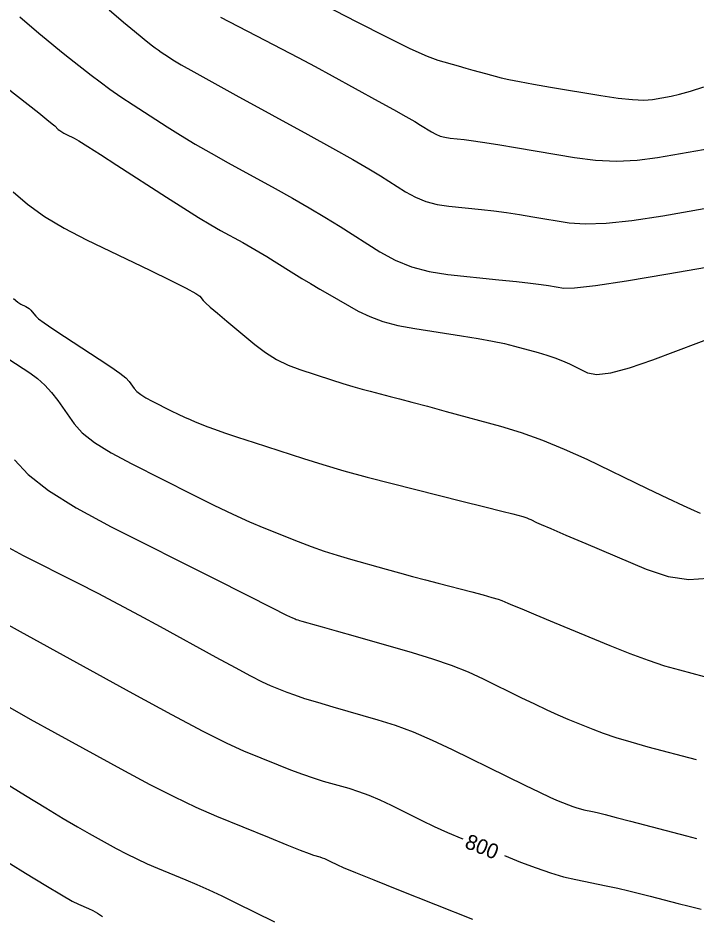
# Model space of a CAD drawing. Extents: x 2082232 to 2083549, y 592624 to 593832.
# Drawn here: x 2082700.8 to 2082732.47, y 593690.03 to 593731.97 of the extents above; entities that cross this region are included whole.
import ezdxf

# ---------------------------------------------------------------- set-up
doc = ezdxf.new("R2010")
doc.units = 0
doc.layers.add('DT_X_Contour_Major', color=7, linetype='Continuous')
doc.layers.add('DT_X_Contour_Minor', color=7, linetype='Continuous')

msp = doc.modelspace()

# ---------------------------------------------------------------- linework, layer by layer
at = {"layer": 'DT_X_Contour_Major'}
for points in [[(2082712.552, 593733.907), (2082716.634, 593731.793), (2082718.018, 593731.086), (2082719.108, 593730.552), (2082719.906, 593730.191), (2082720.41, 593730.003), (2082721.364, 593729.731), (2082721.712, 593729.632), (2082722.039, 593729.541), (2082722.347, 593729.457), (2082722.634, 593729.379), (2082723.372, 593729.183), (2082723.724, 593729.1), (2082724.226, 593728.999), (2082724.877, 593728.88), (2082725.679, 593728.742), (2082728.016, 593728.35), (2082728.825, 593728.228), (2082729.496, 593728.158), (2082730.032, 593728.139), (2082730.43, 593728.171), (2082731.312, 593728.324), (2082731.702, 593728.41), (2082732.21, 593728.553), (2082732.837, 593728.753)], [(2082700.58, 593723.858), (2082701.245, 593723.274), (2082702.038, 593722.704), (2082702.957, 593722.15), (2082704.004, 593721.61), (2082706.964, 593720.192), (2082707.942, 593719.717), (2082708.658, 593719.357), (2082709.11, 593719.111), (2082709.3, 593718.98), (2082709.454, 593718.782), (2082709.566, 593718.667), (2082709.787, 593718.467), (2082710.117, 593718.184), (2082710.555, 593717.818), (2082711.868, 593716.729), (2082712.368, 593716.349), (2082712.884, 593716.026), (2082713.415, 593715.761), (2082713.961, 593715.552), (2082715.44, 593715.073), (2082715.969, 593714.905), (2082716.447, 593714.759), (2082716.875, 593714.636), (2082717.252, 593714.537), (2082718.19, 593714.301), (2082718.617, 593714.191), (2082719.194, 593714.037), (2082719.921, 593713.84), (2082720.798, 593713.6), (2082723.335, 593712.901), (2082724.301, 593712.608), (2082725.294, 593712.254), (2082726.314, 593711.838), (2082727.362, 593711.36), (2082730.192, 593710.003), (2082731.142, 593709.549), (2082731.869, 593709.204), (2082732.374, 593708.968), (2082732.657, 593708.841)], [(2082699.173, 593704.273), (2082700.904, 593703.32), (2082706.17, 593700.422), (2082707.973, 593699.44), (2082709.435, 593698.667), (2082710.555, 593698.104), (2082711.332, 593697.751), (2082712.951, 593697.087), (2082713.537, 593696.854), (2082714.084, 593696.65), (2082714.591, 593696.477), (2082715.058, 593696.334), (2082716.249, 593695.994), (2082716.708, 593695.849), (2082717.19, 593695.669), (2082717.696, 593695.453), (2082718.226, 593695.203), (2082719.671, 593694.49), (2082720.239, 593694.218), (2082720.86, 593693.938), (2082721.534, 593693.65), (2082721.575, 593693.633)], [(2082723.524, 593692.85), (2082724.269, 593692.552), (2082724.995, 593692.275), (2082725.667, 593692.046), (2082726.285, 593691.865), (2082726.848, 593691.731), (2082728.279, 593691.437), (2082728.809, 593691.325), (2082729.328, 593691.208), (2082729.835, 593691.085), (2082730.33, 593690.958), (2082731.635, 593690.613), (2082732.147, 593690.483), (2082732.704, 593690.353)]]:
    msp.add_lwpolyline(points, dxfattribs=at)
at = {"layer": 'DT_X_Contour_Minor'}
for points in [[(2082700.887, 593732.019), (2082701.782, 593731.266), (2082702.123, 593730.981), (2082702.475, 593730.692), (2082702.839, 593730.398), (2082703.214, 593730.099), (2082704.228, 593729.296), (2082704.636, 593728.984), (2082705.098, 593728.651), (2082705.614, 593728.296), (2082706.184, 593727.92), (2082707.776, 593726.888), (2082708.401, 593726.493), (2082709.084, 593726.082), (2082709.823, 593725.655), (2082710.618, 593725.212), (2082712.816, 593724.009), (2082713.624, 593723.56), (2082714.399, 593723.113), (2082715.142, 593722.669), (2082715.852, 593722.229), (2082717.701, 593721.057), (2082718.42, 593720.661), (2082719.189, 593720.352), (2082720.008, 593720.13), (2082720.877, 593719.995), (2082723.263, 593719.75), (2082724.079, 593719.664), (2082724.737, 593719.59), (2082725.239, 593719.528), (2082725.583, 593719.477), (2082726.291, 593719.359), (2082726.794, 593719.367), (2082727.771, 593719.48), (2082729.223, 593719.698), (2082731.15, 593720.022), (2082736.919, 593721.025)], [(2082705.057, 593732.355), (2082705.736, 593731.784), (2082706.253, 593731.352), (2082706.607, 593731.057), (2082706.798, 593730.901), (2082707.093, 593730.668), (2082707.211, 593730.577), (2082707.345, 593730.481), (2082707.494, 593730.378), (2082707.66, 593730.269), (2082708.122, 593729.969), (2082708.43, 593729.785), (2082709.01, 593729.457), (2082709.86, 593728.985), (2082710.981, 593728.37), (2082714.333, 593726.536), (2082715.487, 593725.899), (2082716.439, 593725.364), (2082717.186, 593724.931), (2082717.729, 593724.601), (2082718.907, 593723.855), (2082719.365, 593723.603), (2082719.855, 593723.406), (2082720.376, 593723.264), (2082720.93, 593723.178), (2082722.449, 593723.022), (2082723.027, 593722.958), (2082723.62, 593722.882), (2082724.229, 593722.793), (2082724.853, 593722.693), (2082726.54, 593722.41), (2082727.287, 593722.351), (2082728.265, 593722.386), (2082729.472, 593722.515), (2082730.91, 593722.738), (2082735.05, 593723.458)], [(2082710.266, 593732.012), (2082712.328, 593730.944), (2082713.104, 593730.539), (2082713.889, 593730.123), (2082714.681, 593729.699), (2082715.48, 593729.264), (2082717.622, 593728.092), (2082718.348, 593727.693), (2082718.921, 593727.373), (2082719.341, 593727.133), (2082719.607, 593726.973), (2082720.114, 593726.652), (2082720.31, 593726.544), (2082720.521, 593726.459), (2082720.745, 593726.399), (2082720.983, 593726.362), (2082721.636, 593726.294), (2082721.975, 593726.252), (2082722.502, 593726.173), (2082723.219, 593726.059), (2082724.124, 593725.909), (2082726.788, 593725.462), (2082727.78, 593725.336), (2082728.758, 593725.293), (2082729.721, 593725.332), (2082730.67, 593725.455), (2082733.181, 593725.891)], [(2082699.774, 593729.103), (2082701.279, 593727.929), (2082701.78, 593727.536), (2082702.155, 593727.239), (2082702.404, 593727.036), (2082702.528, 593726.929), (2082702.689, 593726.77), (2082702.759, 593726.71), (2082702.847, 593726.649), (2082702.952, 593726.587), (2082703.076, 593726.524), (2082703.43, 593726.354), (2082703.654, 593726.228), (2082704.062, 593725.978), (2082704.654, 593725.603), (2082705.429, 593725.104), (2082707.739, 593723.606), (2082708.546, 593723.088), (2082709.235, 593722.656), (2082709.805, 593722.312), (2082710.256, 593722.054), (2082711.3, 593721.483), (2082711.685, 593721.268), (2082712.06, 593721.052), (2082712.422, 593720.835), (2082712.773, 593720.617), (2082713.693, 593720.034), (2082714.057, 593719.808), (2082714.458, 593719.566), (2082714.897, 593719.308), (2082715.374, 593719.035), (2082716.696, 593718.286), (2082717.232, 593718.024), (2082717.85, 593717.801), (2082718.55, 593717.616), (2082719.331, 593717.469), (2082721.523, 593717.13), (2082722.294, 593717.004), (2082722.962, 593716.882), (2082723.529, 593716.763), (2082723.993, 593716.648), (2082725.096, 593716.345), (2082725.497, 593716.226), (2082725.875, 593716.098), (2082726.228, 593715.96), (2082726.558, 593715.812), (2082727.406, 593715.406), (2082727.835, 593715.329), (2082728.487, 593715.404), (2082729.361, 593715.63), (2082730.458, 593716.008), (2082733.68, 593717.217)], [(2082700.601, 593718.873), (2082700.806, 593718.699), (2082700.933, 593718.613), (2082701.168, 593718.5), (2082701.253, 593718.453), (2082701.331, 593718.397), (2082701.403, 593718.331), (2082701.469, 593718.256), (2082701.635, 593718.044), (2082701.766, 593717.925), (2082702.033, 593717.727), (2082702.438, 593717.45), (2082702.979, 593717.095), (2082704.604, 593716.042), (2082705.149, 593715.681), (2082705.563, 593715.387), (2082705.847, 593715.16), (2082706.001, 593715), (2082706.237, 593714.663), (2082706.356, 593714.531), (2082706.536, 593714.389), (2082706.777, 593714.237), (2082707.078, 593714.075), (2082707.965, 593713.627), (2082708.283, 593713.47), (2082708.575, 593713.331), (2082708.84, 593713.213), (2082709.078, 593713.113), (2082709.676, 593712.875), (2082709.98, 593712.762), (2082710.442, 593712.602), (2082711.063, 593712.394), (2082711.842, 593712.14), (2082714.132, 593711.397), (2082715.035, 593711.115), (2082716.028, 593710.826), (2082717.111, 593710.531), (2082718.284, 593710.228), (2082721.53, 593709.412), (2082722.606, 593709.141), (2082723.4, 593708.941), (2082723.912, 593708.811), (2082724.142, 593708.751), (2082724.378, 593708.686), (2082724.468, 593708.659), (2082724.56, 593708.626), (2082724.655, 593708.587), (2082724.753, 593708.543), (2082725.017, 593708.416), (2082725.235, 593708.319), (2082725.693, 593708.122), (2082726.39, 593707.825), (2082727.327, 593707.427), (2082730.144, 593706.235), (2082731.17, 593705.889), (2082732.136, 593705.746), (2082733.041, 593705.806)], [(2082700.372, 593716.032), (2082701.361, 593715.392), (2082701.721, 593715.131), (2082702.059, 593714.83), (2082702.375, 593714.487), (2082702.669, 593714.103), (2082703.424, 593713.025), (2082703.805, 593712.604), (2082704.38, 593712.15), (2082705.15, 593711.664), (2082706.116, 593711.144), (2082708.949, 593709.715), (2082709.954, 593709.216), (2082710.844, 593708.791), (2082711.619, 593708.44), (2082712.279, 593708.163), (2082713.885, 593707.523), (2082714.49, 593707.291), (2082715.1, 593707.076), (2082715.716, 593706.878), (2082716.337, 593706.696), (2082718.001, 593706.232), (2082718.621, 593706.061), (2082719.232, 593705.894), (2082719.834, 593705.733), (2082720.429, 593705.576), (2082722.002, 593705.165), (2082722.531, 593705.025), (2082722.94, 593704.911), (2082723.229, 593704.824), (2082723.396, 593704.764), (2082723.683, 593704.64), (2082723.899, 593704.549), (2082724.331, 593704.369), (2082724.98, 593704.1), (2082725.846, 593703.742), (2082728.442, 593702.67), (2082729.375, 593702.296), (2082730.228, 593701.98), (2082730.999, 593701.721), (2082731.69, 593701.52), (2082733.424, 593701.06)], [(2082700.649, 593711.334), (2082701.275, 593710.647), (2082702.234, 593709.898), (2082703.527, 593709.087), (2082705.153, 593708.214), (2082709.934, 593705.802), (2082711.509, 593705.008), (2082712.648, 593704.436), (2082713.35, 593704.084), (2082713.617, 593703.955), (2082713.746, 593703.903), (2082713.802, 593703.882), (2082713.873, 593703.859), (2082713.958, 593703.833), (2082714.059, 593703.804), (2082714.346, 593703.724), (2082714.565, 593703.662), (2082715.006, 593703.537), (2082715.67, 593703.347), (2082716.555, 593703.094), (2082719.214, 593702.334), (2082720.169, 593702.044), (2082721.04, 593701.744), (2082721.827, 593701.433), (2082722.529, 593701.112), (2082724.29, 593700.242), (2082724.923, 593699.934), (2082725.499, 593699.663), (2082726.019, 593699.428), (2082726.484, 593699.23), (2082727.647, 593698.749), (2082728.134, 593698.563), (2082728.725, 593698.366), (2082729.418, 593698.158), (2082730.214, 593697.939), (2082732.473, 593697.339)], [(2082700.185, 593707.33), (2082701.045, 593706.87), (2082703.581, 593705.591), (2082704.536, 593705.104), (2082705.497, 593704.602), (2082706.465, 593704.085), (2082707.441, 593703.554), (2082710.051, 593702.117), (2082710.944, 593701.631), (2082711.664, 593701.249), (2082712.213, 593700.973), (2082712.588, 593700.802), (2082713.36, 593700.485), (2082713.712, 593700.354), (2082714.187, 593700.195), (2082714.787, 593700.01), (2082715.51, 593699.799), (2082717.605, 593699.2), (2082718.411, 593698.945), (2082719.259, 593698.628), (2082720.149, 593698.25), (2082721.08, 593697.811), (2082723.62, 593696.556), (2082724.48, 593696.134), (2082725.154, 593695.809), (2082725.643, 593695.58), (2082725.946, 593695.448), (2082726.507, 593695.224), (2082726.709, 593695.147), (2082726.897, 593695.083), (2082727.07, 593695.032), (2082727.227, 593694.995), (2082727.626, 593694.913), (2082727.85, 593694.861), (2082728.221, 593694.769), (2082728.739, 593694.635), (2082729.404, 593694.46), (2082731.375, 593693.939), (2082732.023, 593693.768), (2082732.491, 593693.644)], [(2082700.421, 593699.772), (2082701.38, 593699.231), (2082702.515, 593698.601), (2082705.78, 593696.805), (2082706.967, 593696.168), (2082708.078, 593695.604), (2082709.115, 593695.115), (2082710.077, 593694.699), (2082712.541, 593693.689), (2082713.363, 593693.354), (2082713.981, 593693.106), (2082714.395, 593692.944), (2082714.605, 593692.87), (2082714.894, 593692.787), (2082715.005, 593692.752), (2082715.121, 593692.709), (2082715.244, 593692.657), (2082715.372, 593692.596), (2082715.722, 593692.423), (2082715.998, 593692.302), (2082716.566, 593692.068), (2082717.425, 593691.72), (2082718.576, 593691.26), (2082722.031, 593689.88)], [(2082698.455, 593697.33), (2082701.154, 593695.658), (2082702.099, 593695.077), (2082702.91, 593694.588), (2082703.586, 593694.19), (2082704.127, 593693.883), (2082705.39, 593693.187), (2082705.867, 593692.934), (2082706.348, 593692.695), (2082706.834, 593692.471), (2082707.325, 593692.261), (2082708.641, 593691.722), (2082709.157, 593691.503), (2082709.719, 593691.251), (2082710.326, 593690.965), (2082710.979, 593690.647), (2082712.781, 593689.752)], [(2082698.347, 593693.779), (2082701.16, 593692.037), (2082702.105, 593691.456), (2082702.832, 593691.02), (2082703.339, 593690.728), (2082703.628, 593690.58), (2082704.106, 593690.379), (2082704.298, 593690.287), (2082704.516, 593690.163), (2082704.76, 593690.007)]]:
    msp.add_lwpolyline(points, dxfattribs=at)

# ---------------------------------------------------------------- texts
at = {"layer": 'DT_X_Contour_Major'}
msp.add_text('800', height=0.7, rotation=338.0901, dxfattribs=at).set_placement((2082721.62, 593693.235))

doc.saveas('drawing.dxf')
